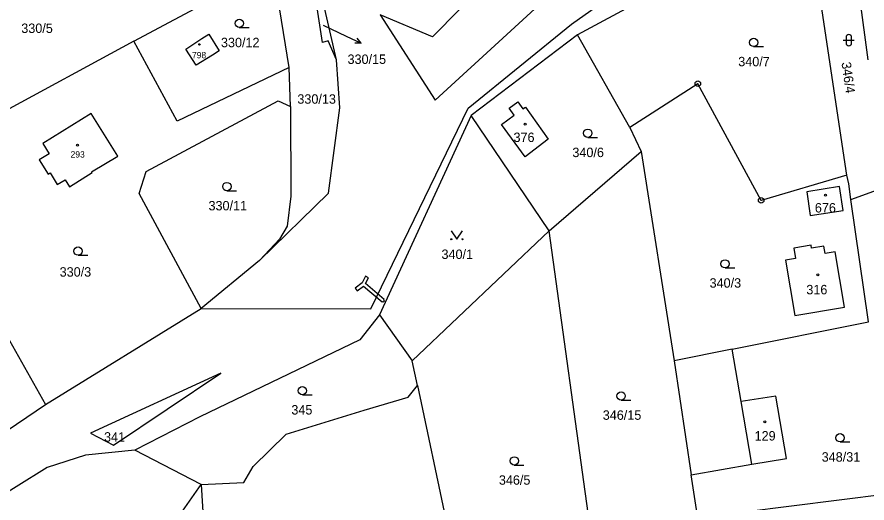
# Model space of a CAD drawing. Extents: x -725728 to -720881, y -1068679 to -1063504.
# Drawn here: x -724331.5 to -724178.2, y -1066802.4 to -1066714.8 of the extents above; entities that cross this region are included whole.
import ezdxf

# ---------------------------------------------------------------- set-up
doc = ezdxf.new("R2010")
doc.units = 0
for name, color, linetype in [('Hranice parcel', 7, 'Continuous'), ('Parcelní čísla', 7, 'Continuous'), ('Pop  PČ popisy', 7, 'Continuous'), ('Vnitřní kresba', 7, 'Continuous'), ('Věcná břemena k části', 7, 'Continuous'), ('Značky bodu BP', 7, 'Continuous'), ('Značky budov', 7, 'Continuous'), ('Značky kultur', 7, 'Continuous')]:
    doc.layers.add(name, color=color, linetype=linetype)

# ---------------------------------------------------------------- blocks, each defined once
blk = doc.blocks.new('4.02_3')
at = {"layer": 'Značky budov'}
blk.add_circle((-0.001, 0), 0.0175, dxfattribs=at)
blk = doc.blocks.new('4.02_4')
at = {"layer": 'Značky budov'}
blk.add_circle((-0.001, 0), 0.0175, dxfattribs=at)
blk = doc.blocks.new('4.02_2')
at = {"layer": 'Značky budov'}
blk.add_circle((0, 0), 0.0117, dxfattribs=at)
blk = doc.blocks.new('1029_83')
at = {"layer": 'Pop  PČ popisy'}
for p, q in [((0, 0), (0.272, -0.127)), ((0.272, -0.127), (0.16, -0.13)), ((0.272, -0.127), (0.202, -0.039))]:
    blk.add_line(p, q, dxfattribs=at)
blk = doc.blocks.new('3.04_2')
at = {"layer": 'Značky kultur'}
blk.add_line((0.001, 0), (0.176, 0), dxfattribs=at)
blk.add_circle((0.001, 0.075), 0.075, dxfattribs=at)
blk = doc.blocks.new('3.16_2')
at = {"layer": 'Značky kultur'}
for p, q in [((-0.1, 0.1), (0.1, 0.1)), ((-0.05, 0.15), (-0.05, 0.05)), ((0.05, 0.05), (0.05, 0.15))]:
    blk.add_line(p, q, dxfattribs=at)
for centre, start, end in [((0, 0.15), 0, 180), ((0, 0.05), 180, 359.9879)]:
    blk.add_arc(centre, 0.05, start, end, dxfattribs=at)
blk = doc.blocks.new('3.14_2')
at = {"layer": 'Značky kultur'}
blk.add_lwpolyline([(-0.1, 0.15), (0, 0), (0.1, 0.15)], dxfattribs=at)
for centre in [(-0.1, 0), (0.1, 0)]:
    blk.add_circle(centre, 0.01, dxfattribs=at)
blk = doc.blocks.new('3.04_3')
at = {"layer": 'Značky kultur'}
blk.add_line((0.001, 0), (0.176, 0), dxfattribs=at)
blk.add_circle((0.001, 0.075), 0.075, dxfattribs=at)
blk = doc.blocks.new('1.05_1')
at = {"layer": 'Značky bodu BP'}
for radius in [0.05, 0.00303]:
    blk.add_circle((0, 0), radius, dxfattribs=at)

msp = doc.modelspace()

# ---------------------------------------------------------------- linework, layer by layer
at = {"layer": 'Hranice parcel'}
for p, q in [((-724181.67, -1066695.67), (-724178.07, -1066722.52)), ((-724273.91, -1066722.5), (-724278.66, -1066701.86)), ((-724310.45, -1066719.16), (-724285.38, -1066705.61)), ((-724282.41, -1066723.87), (-724285.38, -1066705.61)), ((-724181.82, -1066743.31), (-724187.13, -1066708.14)), ((-724230.45, -1066718.02), (-724249.63, -1066732.58)), ((-724220.97, -1066734.7), (-724230.45, -1066718.02)), ((-724310.45, -1066719.16), (-724351, -1066741.08)), ((-724282.18, -1066730.92), (-724282.41, -1066723.87)), ((-724249.63, -1066732.58), (-724266.16, -1066768.5)), ((-724235.53, -1066753.37), (-724249.63, -1066732.58)), ((-724220.97, -1066734.7), (-724218.92, -1066739.02)), ((-724235.53, -1066753.37), (-724218.92, -1066739.02)), ((-724218.92, -1066739.02), (-724213.01, -1066776.8)), ((-724351, -1066741.08), (-724326.38, -1066784.7)), ((-724181.11, -1066747.71), (-724174.98, -1066745.5)), ((-724177.95, -1066769.8), (-724181.11, -1066747.71)), ((-724260.23, -1066776.8), (-724235.53, -1066753.37)), ((-724225.81, -1066823.65), (-724235.53, -1066753.37)), ((-724287.78, -1066758.69), (-724298.34, -1066767.34)), ((-724326.38, -1066784.7), (-724298.34, -1066767.34)), ((-724266.16, -1066768.5), (-724260.23, -1066776.8)), ((-724202.52, -1066774.71), (-724177.95, -1066769.8)), ((-724202.52, -1066774.71), (-724213.01, -1066776.8)), ((-724259.27, -1066781.27), (-724260.23, -1066776.8)), ((-724213.01, -1066776.8), (-724209.9, -1066797.34)), ((-724259.27, -1066781.27), (-724253.49, -1066808.6)), ((-724346.64, -1066798.27), (-724326.38, -1066784.7)), ((-724298.34, -1066799.14), (-724310.29, -1066792.93)), ((-724208.71, -1066805.18), (-724209.9, -1066797.34)), ((-724298.34, -1066799.14), (-724296.25, -1066829.18)), ((-724173.19, -1066800.69), (-724200.42, -1066804.13))]:
    msp.add_line(p, q, dxfattribs=at)
for points in [[(-724266.03, -1066714.39), (-724256.09, -1066729.76), (-724193.63, -1066672.49), (-724150.88, -1066637.46)], [(-724298.34, -1066767.34), (-724267.68, -1066767.4), (-724250.15, -1066731.23), (-724231.52, -1066716.08), (-724220.42, -1066708.18), (-724193.97, -1066693.13), (-724177.19, -1066668.7), (-724159.84, -1066657.96), (-724144.38, -1066649.19)], [(-724276.44, -1066719.39), (-724278.94, -1066702.93), (-724278.66, -1066701.86)], [(-724204.51, -1066702.98), (-724209.07, -1066706.45), (-724230.45, -1066718.02)], [(-724246.75, -1066708.34), (-724256.59, -1066718.34), (-724266.03, -1066714.39)], [(-724299.19, -1066723.48), (-724301.09, -1066720.57), (-724298.18, -1066718.68), (-724296.94, -1066717.88), (-724295.04, -1066720.87), (-724296.28, -1066721.66), (-724299.19, -1066723.48)], [(-724282.41, -1066723.87), (-724302.65, -1066733.59), (-724310.45, -1066719.16)], [(-724273.91, -1066722.5), (-724275.38, -1066719.1), (-724276.44, -1066719.39)], [(-724287.78, -1066758.69), (-724275.32, -1066746.54), (-724273.3, -1066731.19), (-724273.91, -1066722.5)], [(-724181.82, -1066743.31), (-724197.3, -1066747.86), (-724208.73, -1066726.82), (-724220.97, -1066734.7)], [(-724298.34, -1066767.34), (-724309.48, -1066746.64), (-724308.22, -1066742.65), (-724284.45, -1066729.93), (-724282.18, -1066730.92)], [(-724244.16, -1066734.16), (-724241.85, -1066732.47), (-724242.75, -1066731.24), (-724241.21, -1066730.11), (-724240.28, -1066731.38), (-724239.83, -1066731.05), (-724235.71, -1066736.83), (-724239.87, -1066740.03), (-724244.16, -1066734.16)], [(-724282.18, -1066730.92), (-724282.11, -1066747.13), (-724282.81, -1066752.52), (-724284.19, -1066754.84), (-724287.78, -1066758.69)], [(-724322.87, -1066744.14), (-724322.08, -1066745.42), (-724317.99, -1066742.82), (-724318.07, -1066742.69), (-724313.36, -1066739.9), (-724318.13, -1066732.2), (-724326.9, -1066737.63), (-724325.76, -1066739.47), (-724327.52, -1066740.56), (-724325.93, -1066743.13), (-724325.58, -1066742.9)], [(-724325.58, -1066742.9), (-724324.26, -1066745.02), (-724322.87, -1066744.14)], [(-724181.11, -1066747.71), (-724181.51, -1066744.91), (-724181.82, -1066743.31)], [(-724182.48, -1066749.68), (-724183.17, -1066745.37), (-724189.08, -1066746.32), (-724188.46, -1066750.62), (-724182.48, -1066749.68)], [(-724191.42, -1066756.47), (-724191.11, -1066758.36), (-724192.9, -1066758.66), (-724191.24, -1066768.6), (-724182.29, -1066767.11), (-724183.95, -1066757.17), (-724185.76, -1066757.47), (-724185.98, -1066756.12), (-724188.2, -1066756.49), (-724188.29, -1066755.95), (-724191.42, -1066756.47)], [(-724266.16, -1066768.5), (-724269.69, -1066773.03), (-724298.54, -1066786.88), (-724310.29, -1066792.93)], [(-724209.9, -1066797.34), (-724198.98, -1066795.47), (-724192.72, -1066794.4), (-724194.64, -1066783.18), (-724200.91, -1066784.15), (-724202.52, -1066774.71)], [(-724318.29, -1066789.87), (-724314.14, -1066792.04), (-724294.79, -1066779.04), (-724318.29, -1066789.87)], [(-724298.34, -1066799.14), (-724290.64, -1066798.75), (-724288.95, -1066795.88), (-724282.96, -1066790.01), (-724268.89, -1066785.73), (-724261, -1066783.33), (-724259.27, -1066781.27)], [(-724310.29, -1066792.93), (-724319.2, -1066793.79), (-724326.12, -1066796.05), (-724337.31, -1066802.99), (-724349.4, -1066812.36), (-724353.39, -1066816.86)], [(-724353.39, -1066816.86), (-724348.8, -1066823.98), (-724345.75, -1066830.97), (-724338.65, -1066842.39), (-724331.17, -1066837.96), (-724311.37, -1066826.62), (-724309.88, -1066822), (-724309.29, -1066817.03), (-724303.69, -1066814.99), (-724302.2, -1066811.87), (-724302.97, -1066805.73), (-724298.34, -1066799.14)]]:
    msp.add_lwpolyline(points, dxfattribs=at)
at = {"layer": 'Pop  PČ popisy'}
msp.add_line((-724276.33, -1066716.24), (-724272.18, -1066718.22), dxfattribs=at)
at = {"layer": 'Vnitřní kresba'}
msp.add_line((-724198.98, -1066795.47), (-724200.91, -1066784.15), dxfattribs=at)
at = {"layer": 'Věcná břemena k části'}
msp.add_lwpolyline([(-724270.16, -1066764.15), (-724269.04, -1066763.32), (-724265.69, -1066766.17), (-724265.61, -1066766.08), (-724265.46, -1066766.22), (-724265.25, -1066765.99), (-724265.41, -1066765.85), (-724265.3, -1066765.72), (-724268.65, -1066762.86), (-724268.12, -1066761.84), (-724268.65, -1066761.56), (-724269.26, -1066762.73), (-724270.52, -1066763.67)], close=True, dxfattribs=at)

# ---------------------------------------------------------------- block references
at = {"layer": 'Pop  PČ popisy', "xscale": 10, "yscale": 10}
msp.add_blockref('1029_83', (-724272.18, -1066718.22), dxfattribs=at)
at = {"layer": 'Značky bodu BP', "xscale": 10, "yscale": 10}
for p in [(-724208.73, -1066726.82), (-724197.3, -1066747.86)]:
    msp.add_blockref('1.05_1', p, dxfattribs=at)
at = {"layer": 'Značky budov', "xscale": 10, "yscale": 10}
for name, p in [('4.02_2', (-724298.64, -1066719.73)), ('4.02_4', (-724239.84, -1066734.14)), ('4.02_4', (-724320.62, -1066737.91)), ('4.02_4', (-724185.7, -1066746.91)), ('4.02_3', (-724187.06, -1066761.28)), ('4.02_3', (-724196.63, -1066787.83))]:
    msp.add_blockref(name, p, dxfattribs=at)
at = {"layer": 'Značky kultur', "xscale": 10, "yscale": 10}
for name, p in [('3.04_2', (-724291.44, -1066716.69)), ('3.16_2', (-724181.49, -1066719.97)), ('3.04_3', (-724198.66, -1066720.13)), ('3.04_2', (-724228.58, -1066736.51)), ('3.04_2', (-724293.68, -1066746.12)), ('3.14_2', (-724252.19, -1066754.88)), ('3.04_2', (-724320.54, -1066757.77)), ('3.04_2', (-724203.83, -1066760.06)), ('3.04_2', (-724280.07, -1066782.94)), ('3.04_3', (-724222.57, -1066783.89)), ('3.04_2', (-724183.08, -1066791.44)), ('3.04_2', (-724241.84, -1066795.6))]:
    msp.add_blockref(name, p, dxfattribs=at)

# ---------------------------------------------------------------- texts
at = {"layer": 'Parcelní čísla'}
for s, height, p in [('330/5', 1.7, (-724330.76, -1066717.67)), ('330/12', 1.7, (-724294.74, -1066720.24)), ('798', 1.14, (-724299.96, -1066722.23)), ('330/15', 1.7, (-724271.91, -1066723.25)), ('340/7', 1.7, (-724201.43, -1066723.68)), ('330/13', 1.7, (-724280.96, -1066730.43)), ('376', 1.7, (-724241.97, -1066737.34)), ('293', 1.14, (-724321.86, -1066740.14)), ('340/6', 1.7, (-724231.35, -1066740.06)), ('330/11', 1.7, (-724296.99, -1066749.67)), ('676', 1.7, (-724187.61, -1066750.05)), ('340/1', 1.7, (-724254.96, -1066758.43)), ('330/3', 1.7, (-724323.84, -1066761.62)), ('340/3', 1.7, (-724206.6, -1066763.61)), ('316', 1.7, (-724189.15, -1066764.81)), ('345', 1.7, (-724282.04, -1066786.49)), ('346/15', 1.7, (-724225.87, -1066787.44)), ('341', 1.7, (-724315.83, -1066791.38)), ('129', 1.7, (-724198.48, -1066791.18)), ('348/31', 1.7, (-724186.38, -1066794.99)), ('346/5', 1.7, (-724244.61, -1066799.15))]:
    msp.add_text(s, height=height, dxfattribs=at).set_placement(p)
msp.add_text('346/4', height=1.7, rotation=278, dxfattribs=at).set_placement((-724182.81, -1066723.02))

doc.saveas('drawing.dxf')
